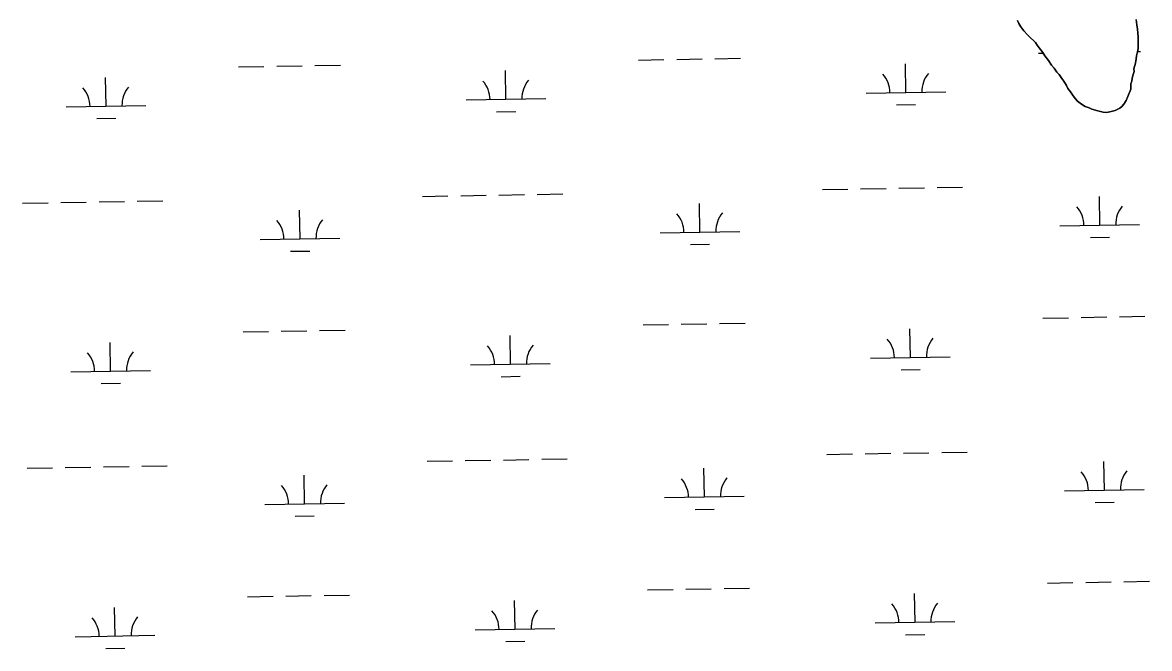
# Model space of a CAD drawing. Extents: x 3887375 to 3925618, y 296674 to 322633.
# Drawn here: x 3905065 to 3906479, y 305390 to 306176 of the extents above; entities that cross this region are included whole.
import ezdxf

# ---------------------------------------------------------------- set-up
doc = ezdxf.new("R2010")
doc.units = 0
doc.layers.add('V-TOPO-SHOR', color=7, linetype='Continuous')
doc.layers.add('V-WETL-SWMP', color=7, linetype='Continuous')

msp = doc.modelspace()

# ---------------------------------------------------------------- linework, layer by layer
at = {"layer": 'V-TOPO-SHOR'}
for points in [[(3906455.4, 306092.3), (3906451.5, 306083.1), (3906449.2, 306078.3), (3906446.4, 306073.8), (3906444.1, 306070.6), (3906441.3, 306068.6), (3906435.7, 306065.7), (3906430.6, 306064.5), (3906425, 306063.2), (3906420.6, 306063.6), (3906413.8, 306065.1), (3906406.2, 306067.4), (3906403, 306069), (3906397.8, 306070.9), (3906393.3, 306073.7), (3906388.5, 306077.6), (3906385.7, 306080.4), (3906382.8, 306084.3), (3906379.6, 306089.1), (3906376.3, 306093.4), (3906374.3, 306097), (3906371, 306102.6), (3906368.6, 306105.7), (3906365.4, 306110.9), (3906362.5, 306114), (3906358.9, 306118.8), (3906355.7, 306122.7), (3906352, 306128.3), (3906347.5, 306134.2), (3906344.7, 306138.6), (3906340.2, 306144.5), (3906337.8, 306147.7), (3906335.4, 306150.9), (3906333.4, 306153.2), (3906329.3, 306156.8), (3906325.7, 306160.7), (3906320.8, 306165.9), (3906317.2, 306170.6), (3906314.7, 306175), (3906313.1, 306178.6)], [(3906462, 306179.8), (3906462.9, 306173.1), (3906463.4, 306167.9), (3906463.8, 306162.7), (3906464.3, 306158.3), (3906464.3, 306151.1), (3906464.4, 306147.1), (3906464.4, 306143.5), (3906463.7, 306139.5), (3906462.5, 306134.3), (3906461.8, 306130.7), (3906461, 306125.1), (3906459.1, 306117.9), (3906459.2, 306114.7), (3906458, 306111.1), (3906456.9, 306106.3), (3906456.5, 306102.7), (3906455.3, 306099.1), (3906455.4, 306092.3)]]:
    msp.add_lwpolyline(points, dxfattribs=at)
at = {"layer": 'V-WETL-SWMP'}
for p, q in [((3906313.1, 306178.6), (3906314.7, 306175)), ((3906462.9, 306173.1), (3906462, 306179.8)), ((3906314.7, 306175), (3906317.2, 306170.6)), ((3906317.2, 306170.6), (3906320.8, 306165.9)), ((3906320.8, 306165.9), (3906325.7, 306160.7)), ((3906463.4, 306167.9), (3906462.9, 306173.1)), ((3906463.8, 306162.7), (3906463.4, 306167.9)), ((3906464.3, 306158.3), (3906463.8, 306162.7)), ((3906325.7, 306160.7), (3906329.3, 306156.8)), ((3906329.3, 306156.8), (3906333.4, 306153.2)), ((3906333.4, 306153.2), (3906335.4, 306150.9)), ((3906335.4, 306150.9), (3906337.8, 306147.7)), ((3906464.3, 306151.1), (3906464.3, 306158.3)), ((3906464.4, 306147.1), (3906464.3, 306151.1)), ((3906337.8, 306147.7), (3906340.2, 306144.5)), ((3906339.2, 306137.7), (3906345.2, 306137.8)), ((3906340.2, 306144.5), (3906344.7, 306138.6)), ((3906344.7, 306138.6), (3906347.5, 306134.2)), ((3906347.5, 306134.2), (3906352, 306128.3)), ((3906461.8, 306130.7), (3906462.5, 306134.3)), ((3906462.5, 306134.3), (3906463.7, 306139.5)), ((3906463.7, 306139.5), (3906464.4, 306143.5)), ((3906463.7, 306139.8), (3906467.2, 306139.9)), ((3906464.4, 306143.5), (3906464.4, 306147.1)), ((3905335.5, 306120.5), (3905367.5, 306121)), ((3905383.5, 306121.3), (3905415.5, 306121.9)), ((3905431.5, 306122.1), (3905463.5, 306122.7)), ((3905837.4, 306129.1), (3905869.4, 306129.6)), ((3905885.4, 306129.9), (3905917.3, 306130.5)), ((3905933.3, 306130.7), (3905965.3, 306131.3)), ((3906173, 306088.4), (3906172.3, 306124.4)), ((3906352, 306128.3), (3906355.7, 306122.7)), ((3906355.7, 306122.7), (3906358.9, 306118.8)), ((3906459.1, 306117.9), (3906461, 306125.1)), ((3906461, 306125.1), (3906461.8, 306130.7)), ((3905169.3, 306071.2), (3905168.7, 306107.2)), ((3905671.1, 306079.8), (3905670.5, 306115.8)), ((3906358.9, 306118.8), (3906362.5, 306114)), ((3906362.5, 306114), (3906365.4, 306110.9)), ((3906365.4, 306110.9), (3906368.6, 306105.7)), ((3906368.6, 306105.7), (3906371.1, 306102.6)), ((3906456.5, 306102.7), (3906456.9, 306106.3)), ((3906456.9, 306106.3), (3906458, 306111.1)), ((3906458, 306111.1), (3906459.2, 306114.7)), ((3906459.2, 306114.7), (3906459.1, 306117.9)), ((3906371.1, 306102.6), (3906374.3, 306097)), ((3906374.3, 306097), (3906376.3, 306093.4)), ((3906376.3, 306093.4), (3906379.6, 306089.1)), ((3906451.5, 306083.1), (3906455.4, 306092.3)), ((3906455.3, 306099.1), (3906456.5, 306102.7)), ((3906455.4, 306092.3), (3906455.3, 306099.1)), ((3905621.1, 306078.9), (3905721.1, 306080.7)), ((3906123, 306087.6), (3906222.9, 306089.3)), ((3906379.6, 306089.1), (3906382.8, 306084.3)), ((3906382.8, 306084.3), (3906385.7, 306080.4)), ((3906385.7, 306080.4), (3906388.5, 306077.6)), ((3906388.5, 306077.6), (3906393.3, 306073.7)), ((3906446.4, 306073.8), (3906449.2, 306078.3)), ((3906449.2, 306078.3), (3906451.5, 306083.1)), ((3905119.3, 306070.3), (3905219.3, 306072)), ((3905659.4, 306064.2), (3905683.4, 306064.6)), ((3906161.2, 306072.8), (3906185.2, 306073.2)), ((3906393.3, 306073.7), (3906397.8, 306070.9)), ((3906397.8, 306070.9), (3906403, 306069)), ((3906403, 306069), (3906406.2, 306067.4)), ((3906406.2, 306067.4), (3906413.8, 306065.1)), ((3906413.8, 306065.1), (3906420.6, 306063.6)), ((3906420.6, 306063.6), (3906425, 306063.2)), ((3906425, 306063.2), (3906430.6, 306064.5)), ((3906430.6, 306064.5), (3906435.7, 306065.7)), ((3906435.7, 306065.7), (3906441.3, 306068.6)), ((3906441.3, 306068.6), (3906444.1, 306070.6)), ((3906444.1, 306070.6), (3906446.4, 306073.8)), ((3905157.6, 306055.6), (3905181.5, 306056)), ((3906068.2, 305966.5), (3906100.2, 305967.1)), ((3906116.2, 305967.4), (3906148.2, 305967.9)), ((3906164.2, 305968.2), (3906196.2, 305968.7)), ((3906212.2, 305969), (3906244.2, 305969.5)), ((3905112.5, 305950.1), (3905144.5, 305950.7)), ((3905160.5, 305950.9), (3905192.5, 305951.5)), ((3905208.5, 305951.8), (3905240.5, 305952.3)), ((3905566.4, 305957.9), (3905598.3, 305958.5)), ((3905614.3, 305958.7), (3905646.3, 305959.3)), ((3905662.3, 305959.6), (3905694.3, 305960.1)), ((3905710.3, 305960.4), (3905742.3, 305960.9)), ((3906416.3, 305921.8), (3906415.7, 305957.7)), ((3905064.5, 305949.3), (3905096.5, 305949.9)), ((3905412.7, 305904.5), (3905412, 305940.5)), ((3905914.5, 305913.1), (3905913.9, 305949.1)), ((3906366.3, 305920.9), (3906466.3, 305922.6)), ((3905864.5, 305912.3), (3905964.5, 305914)), ((3905362.7, 305903.7), (3905462.6, 305905.4)), ((3905902.8, 305897.5), (3905926.7, 305897.9)), ((3906404.6, 305906.1), (3906428.6, 305906.5)), ((3905400.9, 305888.9), (3905424.9, 305889.3)), ((3905843.1, 305796.5), (3905875.1, 305797)), ((3905891.1, 305797.3), (3905923.1, 305797.8)), ((3905939.1, 305798.1), (3905971.1, 305798.7)), ((3906344.9, 305805.1), (3906376.9, 305805.6)), ((3906392.9, 305805.9), (3906424.9, 305806.5)), ((3906440.9, 305806.7), (3906472.9, 305807.3)), ((3905341.2, 305787.9), (3905373.2, 305788.4)), ((3905389.2, 305788.7), (3905421.2, 305789.2)), ((3905437.2, 305789.5), (3905469.2, 305790)), ((3905676.8, 305747.2), (3905676.2, 305783.2)), ((3906178.7, 305755.8), (3906178, 305791.8)), ((3905175, 305738.6), (3905174.4, 305774.6)), ((3906128.7, 305754.9), (3906228.7, 305756.6)), ((3905125, 305737.7), (3905225, 305739.4)), ((3905626.8, 305746.3), (3905726.8, 305748)), ((3906166.9, 305740.2), (3906190.9, 305740.6)), ((3905665.1, 305731.5), (3905689.1, 305732)), ((3905163.3, 305722.9), (3905187.3, 305723.3)), ((3905572.1, 305625.3), (3905604.1, 305625.8)), ((3905620.1, 305626.1), (3905652, 305626.7)), ((3905668, 305626.9), (3905700, 305627.5)), ((3905716, 305627.8), (3905748, 305628.3)), ((3906073.9, 305633.9), (3906105.9, 305634.5)), ((3906121.9, 305634.7), (3906153.9, 305635.3)), ((3906169.9, 305635.6), (3906201.9, 305636.1)), ((3906217.9, 305636.4), (3906249.9, 305636.9)), ((3906422, 305589.1), (3906421.4, 305625.1)), ((3905070.2, 305616.7), (3905102.2, 305617.2)), ((3905118.2, 305617.5), (3905150.2, 305618)), ((3905166.2, 305618.3), (3905198.2, 305618.9)), ((3905214.2, 305619.1), (3905246.2, 305619.7)), ((3905920.2, 305580.5), (3905919.6, 305616.5)), ((3905418.4, 305571.9), (3905417.7, 305607.9)), ((3906372, 305588.3), (3906472, 305590)), ((3905368.4, 305571), (3905468.4, 305572.8)), ((3905870.2, 305579.7), (3905970.2, 305581.4)), ((3906410.3, 305573.5), (3906434.3, 305573.9)), ((3905406.6, 305556.3), (3905430.6, 305556.7)), ((3905908.5, 305564.9), (3905932.5, 305565.3)), ((3906350.6, 305472.5), (3906382.6, 305473)), ((3906398.6, 305473.3), (3906430.6, 305473.8)), ((3906446.6, 305474.1), (3906478.6, 305474.7)), ((3905346.9, 305455.2), (3905378.9, 305455.8)), ((3905394.9, 305456.1), (3905426.9, 305456.6)), ((3905442.9, 305456.9), (3905474.9, 305457.4)), ((3905848.8, 305463.8), (3905880.8, 305464.4)), ((3905896.8, 305464.7), (3905928.8, 305465.2)), ((3905944.8, 305465.5), (3905976.8, 305466)), ((3906184.4, 305423.2), (3906183.8, 305459.2)), ((3905180.7, 305405.9), (3905180.1, 305441.9)), ((3905682.5, 305414.5), (3905681.9, 305450.5)), ((3905632.5, 305413.7), (3905732.5, 305415.4)), ((3906134.4, 305422.3), (3906234.4, 305424)), ((3905130.7, 305405.1), (3905230.7, 305406.8)), ((3905670.8, 305398.9), (3905694.8, 305399.3)), ((3906172.6, 305407.5), (3906196.6, 305407.9)), ((3905169, 305390.3), (3905193, 305390.7))]:
    msp.add_line(p, q, dxfattribs=at)
for centre, start, end in [((3906117.7, 306087.9), 0.2115, 41.7552), ((3906228.2, 306089.8), 140.2115, 181.7552), ((3905114, 306070.7), 0.2115, 41.7552), ((3905224.5, 306072.6), 140.2115, 181.7552), ((3905615.9, 306079.3), 0.2115, 41.7552), ((3905726.3, 306081.2), 140.2115, 181.7552), ((3905859.2, 305912.7), 0.2115, 41.7552), ((3905969.7, 305914.6), 140.2115, 181.7552), ((3906361.1, 305921.3), 0.2115, 41.7552), ((3906471.5, 305923.2), 140.2115, 181.7552), ((3905357.4, 305904.1), 0.2115, 41.7552), ((3905467.9, 305906), 140.2115, 181.7552), ((3905621.6, 305746.7), 0.2115, 41.7552), ((3905732.1, 305748.6), 140.2115, 181.7552), ((3906123.4, 305755.3), 0.2115, 41.7552), ((3906233.9, 305757.2), 140.2115, 181.7552), ((3905119.8, 305738.1), 0.2115, 41.7552), ((3905230.2, 305740), 140.2115, 181.7552), ((3906366.8, 305588.7), 0.2115, 41.7552), ((3906477.3, 305590.6), 140.2115, 181.7552), ((3905865, 305580), 0.2115, 41.7552), ((3905975.4, 305581.9), 140.2115, 181.7552), ((3905363.1, 305571.4), 0.2115, 41.7552), ((3905473.6, 305573.3), 140.2115, 181.7552), ((3906129.1, 305422.7), 0.2115, 41.7552), ((3906239.6, 305424.6), 140.2115, 181.7552), ((3905125.5, 305405.5), 0.2115, 41.7552), ((3905235.9, 305407.4), 140.2115, 181.7552), ((3905627.3, 305414.1), 0.2115, 41.7552), ((3905737.8, 305416), 140.2115, 181.7552)]:
    msp.add_arc(centre, 35.2, start, end, dxfattribs=at)

doc.saveas('drawing.dxf')
